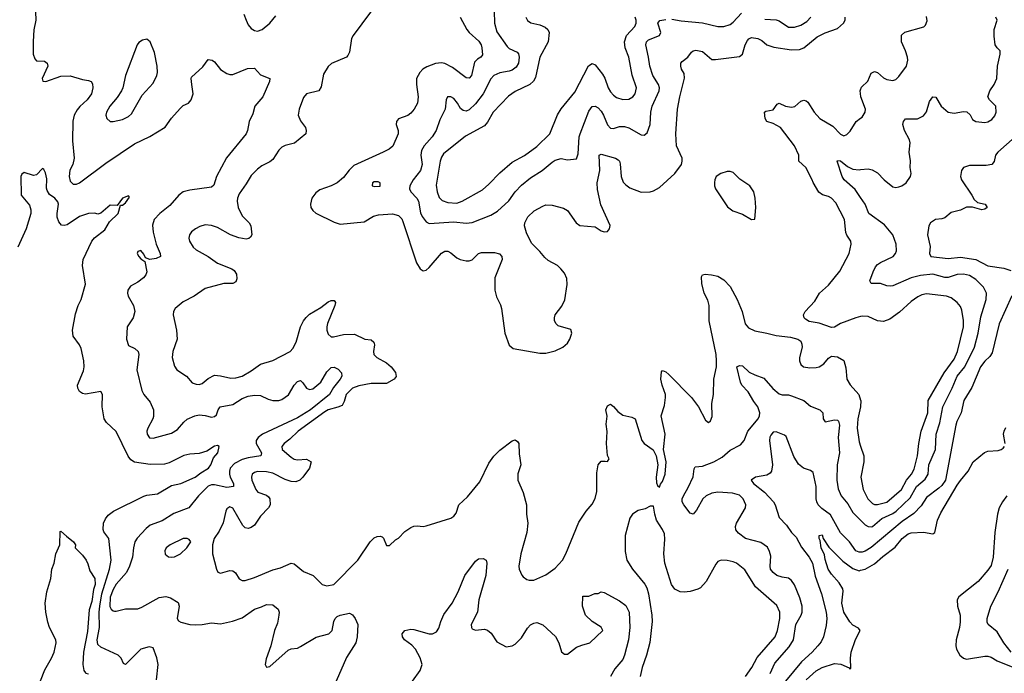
# Model space of a CAD drawing. Header units: inches. Extents: x 1649636 to 1815363, y 506543 to 641975.
# Tile 471 of 656: x 1764521 to 1770937, y 530052 to 534314. Entities that reach past the tile are written whole.
import ezdxf

# ---------------------------------------------------------------- set-up
doc = ezdxf.new("R2010")
doc.units = ezdxf.units.IN
doc.header["$MEASUREMENT"] = 0
doc.layers.add('B7563', color=7, linetype='Continuous')
doc.layers.add('B7573', color=7, linetype='Continuous')

msp = doc.modelspace()

# ---------------------------------------------------------------- linework, layer by layer
at = {"layer": 'B7563', "color": 5}
for points, elevation in [([(1766870.4, 534450), (1766693, 534210), (1766683.8, 534190), (1766670, 534101.2), (1766659.1, 534080.9), (1766650, 534069.7), (1766552.7, 534027.3), (1766530, 534008.4), (1766500.7, 533959.3), (1766484.8, 533875.2), (1766470, 533849.5), (1766390.4, 533829.6), (1766370, 533805.2), (1766340.9, 533730), (1766335.6, 533690), (1766350, 533653), (1766383.1, 533610), (1766388.4, 533590), (1766384.9, 533570), (1766311.4, 533508.6), (1766250, 533494), (1766230, 533481.5), (1766210, 533462), (1766170, 533402.6), (1766150, 533387.2), (1766099, 533361), (1766070, 533338.7), (1766030, 533296.9), (1765997.6, 533242.4), (1765950, 533178.7), (1765939.2, 533150), (1765937.2, 533130), (1765943.5, 533090), (1765970, 533033.7), (1766015.8, 532990), (1766026.7, 532970), (1766034, 532910), (1766025.5, 532894.5), (1766013.8, 532886.2), (1765996.7, 532883.3), (1765948.8, 532891.2), (1765894.7, 532910), (1765810, 532958.6), (1765770, 532970.7), (1765730, 532975.8), (1765694.2, 532965.8), (1765666.4, 532950), (1765641.1, 532930), (1765627.4, 532910), (1765622.3, 532890), (1765627.9, 532870), (1765652.2, 532830), (1765670, 532813), (1765749.1, 532770), (1765810, 532725.6), (1765902.8, 532690), (1765919.2, 532679.2), (1765933.7, 532653.7), (1765936.2, 532623.8), (1765930, 532604.5), (1765910, 532594.3), (1765850, 532594), (1765730, 532561.2), (1765657, 532510), (1765586.9, 532473.1), (1765534, 532430), (1765523.1, 532410), (1765520.3, 532390), (1765543.2, 532290), (1765547.3, 532230), (1765518.6, 532150), (1765514, 532110), (1765530, 532054.8), (1765544.4, 532030), (1765608.2, 531990), (1765645.6, 531945.6), (1765670, 531936.5), (1765690, 531935.3), (1765710, 531941.5), (1765750, 531973.8), (1765790, 531994.9), (1765828.3, 531991.7), (1765895.9, 531975.9), (1765930, 531978), (1765970, 531988.8), (1766030, 532023.5), (1766090, 532067.2), (1766170, 532091.7), (1766282.6, 532150), (1766299.8, 532170), (1766321.6, 532210), (1766351.2, 532310), (1766369.5, 532350.5), (1766387.3, 532372.7), (1766410, 532392.8), (1766482.1, 532437.9), (1766530, 532474.6), (1766550, 532482.4), (1766570, 532482), (1766578.4, 532470), (1766575.3, 532450), (1766527.3, 532332.7), (1766522.6, 532310), (1766522.2, 532290), (1766530, 532263.8), (1766550, 532244.9), (1766564.7, 532244.7), (1766630, 532261.5), (1766703.4, 532263.4), (1766770, 532231.5), (1766810, 532225.3), (1766828.4, 532210), (1766832.9, 532192.9), (1766826.5, 532150), (1766828.8, 532130), (1766847, 532110), (1766910, 532076.1), (1766940.3, 532050), (1766970, 532014), (1766973, 531987), (1766960.7, 531970), (1766910, 531940.4), (1766810, 531942.1), (1766730, 531926.5), (1766690, 531910.9), (1766648.8, 531870), (1766635.2, 531824.8), (1766621.4, 531798.6), (1766593.8, 531786.2), (1766530.4, 531770), (1766510, 531756.8), (1766334.7, 531630), (1766281.3, 531578.7), (1766243.2, 531550), (1766229.2, 531530), (1766230.3, 531510), (1766290, 531460.3), (1766310, 531448), (1766330, 531444.4), (1766390, 531448.7), (1766419.3, 531430), (1766408.5, 531390), (1766366.7, 531330), (1766346, 531310), (1766319.5, 531300.5), (1766290, 531301.8), (1766250, 531315.7), (1766170, 531356.2), (1766130, 531364.8), (1766070, 531368.6), (1766050, 531361.7), (1766035.3, 531350), (1766030.3, 531330), (1766033.8, 531310), (1766058.5, 531250), (1766073.1, 531233.1), (1766130, 531212.4), (1766142.9, 531202.9), (1766151.8, 531190), (1766152, 531150), (1766143.1, 531130), (1766090, 531075.4), (1766050, 531018.4), (1766030, 531002.7), (1766010, 530995.1), (1765990, 530999.3), (1765975.6, 531015.6), (1765910, 531129.4), (1765890, 531136.2), (1765870, 531125.2), (1765863.1, 531110), (1765847.4, 531032.6), (1765820.6, 530979.4), (1765787.3, 530930), (1765776.3, 530890), (1765777.1, 530830), (1765803.1, 530730), (1765811.9, 530711.9), (1765830, 530704.2), (1765890, 530722.8), (1765910, 530720.3), (1765926.4, 530706.4), (1765950, 530668.4), (1765970, 530656), (1765990, 530656.5), (1766050, 530676.3), (1766170, 530725.8), (1766221.2, 530738.8), (1766290, 530770.2), (1766310, 530766.3), (1766370, 530716.5), (1766433.4, 530690), (1766491.8, 530631.8), (1766523.1, 530623.1), (1766568.3, 530631.7), (1766724.7, 530790), (1766804.2, 530910), (1766830, 530935.3), (1766850, 530944.6), (1766870, 530946.7), (1766882.4, 530942.4), (1766891.9, 530931.9), (1766910, 530884.9), (1766930, 530886), (1766970, 530922), (1766990, 530933), (1767030, 530976.4), (1767070, 531001.6), (1767090, 531010.5), (1767110, 531013), (1767150, 531008), (1767170, 531013), (1767330, 531063.8), (1767350, 531076.3), (1767364.4, 531095.6), (1767382, 531150), (1767438.6, 531201.4), (1767519.7, 531300.3), (1767578, 531422), (1767610, 531467.2), (1767650, 531506.5), (1767730, 531568), (1767750, 531573.4), (1767763.8, 531563.8), (1767772.4, 531550), (1767776.2, 531483.8), (1767787.2, 531410), (1767767, 531353), (1767767.1, 531310), (1767802.4, 531230), (1767823.6, 531150), (1767823.9, 531090), (1767832.1, 531030), (1767825, 530970), (1767785.3, 530830), (1767774, 530750), (1767776.4, 530730), (1767791.9, 530691.9), (1767800.9, 530680.9), (1767824.4, 530664.4), (1767839.9, 530659.9), (1767870, 530659.5), (1767950, 530694.6), (1768010, 530738.3), (1768058.7, 530790), (1768079.8, 530830), (1768163.5, 531036.5), (1768211.7, 531108.3), (1768250, 531154.6), (1768270, 531190.5), (1768282, 531238), (1768281.8, 531358.2), (1768289.8, 531410.2), (1768310, 531434), (1768336, 531436), (1768350, 531432), (1768362, 531450), (1768351.9, 531471.9), (1768344.2, 531550), (1768348.7, 531628.7), (1768343.1, 531676.9), (1768347.9, 531727.9), (1768340.7, 531770), (1768350, 531796), (1768370, 531806), (1768390, 531791), (1768419, 531759), (1768450, 531735.8), (1768510, 531721.3), (1768530.4, 531710), (1768575.6, 531570), (1768590.4, 531550), (1768648.2, 531508.2), (1768668.9, 531470), (1768678.7, 531410), (1768668.8, 531330), (1768670, 531294), (1768676.9, 531276.9), (1768690, 531264.7), (1768695.6, 531284.4), (1768710, 531302.8), (1768726, 531350), (1768734.3, 531430), (1768716, 531510), (1768726.4, 531610), (1768701.5, 531730), (1768722.7, 531797.3), (1768728.8, 531850), (1768727.8, 531870), (1768706.2, 531930), (1768697.7, 531970), (1768703, 532017), (1768710, 532026.8), (1768730, 532018), (1768750, 532000.3), (1768898, 531850), (1768943.1, 531790), (1768990, 531702.8), (1769010, 531686), (1769022.7, 531697.3), (1769032.8, 531727.2), (1769031.2, 531810), (1769041.1, 531870), (1769043.9, 531970), (1769060.3, 532050), (1769062.2, 532090), (1769058.5, 532130), (1769014, 532350), (1769013.7, 532450), (1769003.8, 532483.8), (1768980.7, 532530), (1768966.2, 532593.8), (1768963.6, 532636.4), (1768969.4, 532650.6), (1768986.8, 532653.2), (1769029.6, 532650.4), (1769070, 532641.7), (1769110, 532616.5), (1769150, 532574.9), (1769195.2, 532490), (1769229.2, 532410), (1769248.6, 532330), (1769270, 532305), (1769310, 532284.7), (1769390.1, 532270.1), (1769450, 532253.6), (1769543.9, 532243.9), (1769590.3, 532230.3), (1769610, 532217.3), (1769618.3, 532198.3), (1769618.9, 532178.9), (1769602.3, 532110), (1769601.7, 532090), (1769610, 532064.9), (1769627.3, 532050), (1769670, 532043.2), (1769710, 532044.7), (1769729.8, 532050.2), (1769760.7, 532070), (1769790, 532105.5), (1769810, 532118.7), (1769850, 532115.3), (1769890, 532090.5), (1769903.8, 532043.8), (1769910.3, 531970), (1769932.7, 531932.7), (1769987.8, 531870), (1770000, 531831.9)], 480), ([(1764624.2, 534364.2), (1764626.7, 534310), (1764613.1, 534246.9), (1764607.7, 534172.3), (1764609.3, 534089.3), (1764618.9, 534058.9), (1764630, 534046), (1764683.4, 534043.4), (1764700.7, 534030), (1764704.9, 534010), (1764666.8, 533930), (1764671.6, 533911.6), (1764691.3, 533911.3), (1764790, 533944.2), (1764850, 533947.2), (1764930, 533923.1), (1764970, 533917.6), (1764986.8, 533910), (1764995.1, 533895.1), (1764997.6, 533870), (1764988.5, 533830), (1764960.3, 533790), (1764912.4, 533747.6), (1764894.7, 533725.3), (1764876.8, 533690), (1764867.1, 533652.9), (1764864.1, 533524.1), (1764876.3, 533410), (1764867.3, 533370), (1764847.3, 533332.7), (1764842.6, 533290), (1764850, 533260.7), (1764870, 533240.3), (1764890, 533240.3), (1764910, 533250.3), (1765082, 533378), (1765270, 533503.9), (1765368.5, 533551.5), (1765468.1, 533611.9), (1765510, 533670.4), (1765565.8, 533734.2), (1765587, 533753), (1765620.9, 533770), (1765638.4, 533790), (1765651.3, 533830), (1765641.6, 533890), (1765638, 533930), (1765641.2, 533938.8), (1765714.2, 534005.8), (1765750, 534054), (1765774.8, 534050), (1765790, 534039.1), (1765828.9, 533988.9), (1765870, 533961.6), (1765890, 533955.8), (1765910, 533955.3), (1766004.4, 533995.6), (1766050, 533996.9), (1766090, 533954.9), (1766150.4, 533930.4), (1766147.7, 533910), (1766104.9, 533810), (1766052.4, 533750), (1766039.9, 533700.1), (1766017.1, 533650), (1766006, 533590), (1765996.4, 533570), (1765868.1, 533411.9), (1765804, 533290), (1765786.1, 533233.9), (1765770, 533220.5), (1765630, 533202), (1765585.7, 533190), (1765558.6, 533170), (1765498.3, 533101.7), (1765434, 533050), (1765396.9, 533010), (1765386.7, 532973.3), (1765391.4, 532928.6), (1765411, 532850), (1765437, 532790), (1765439.1, 532770), (1765410, 532756.4), (1765369.5, 532749.5), (1765341.2, 532761.2), (1765330, 532784), (1765310, 532809.2), (1765290, 532802), (1765286.7, 532790), (1765297.3, 532770), (1765310, 532754.8), (1765336.3, 532736.3), (1765350.3, 532670), (1765342.4, 532650), (1765326.7, 532630), (1765290, 532602), (1765243.9, 532576.1), (1765226.4, 532550), (1765223.1, 532530), (1765228.5, 532510), (1765262.3, 532450), (1765270.2, 532410), (1765260.3, 532370), (1765220.3, 532310), (1765217.4, 532230), (1765229.1, 532189.1), (1765270.6, 532170), (1765292, 532150), (1765296.5, 532130), (1765284.6, 532030), (1765316.7, 531896.7), (1765330.4, 531870), (1765370, 531820.7), (1765392, 531770), (1765393.5, 531726.5), (1765388.8, 531710), (1765355.3, 531650), (1765349.1, 531630), (1765350.4, 531610), (1765366.7, 531586.7), (1765390, 531584.2), (1765510, 531617.4), (1765550, 531642), (1765589.8, 531690.2), (1765611.7, 531708.3), (1765662.7, 531730), (1765690, 531736.1), (1765730, 531732.4), (1765770, 531722.4), (1765790, 531725.3), (1765803.9, 531736.1), (1765813.1, 531770), (1765828.2, 531790), (1765910, 531804.1), (1765970, 531844.3), (1766010, 531859.1), (1766050, 531865.1), (1766090, 531862.5), (1766139.2, 531839.2), (1766170, 531830.8), (1766210, 531831.4), (1766230, 531838.1), (1766273.2, 531866.8), (1766310, 531930.3), (1766330, 531954.9), (1766350, 531961.6), (1766366.6, 531946.6), (1766390.2, 531910.2), (1766410, 531902.8), (1766430, 531906.9), (1766482.7, 531950), (1766521.6, 532018.4), (1766550, 532045), (1766570, 532047.8), (1766595.9, 532035.9), (1766617.1, 532010), (1766619.7, 531990), (1766609.3, 531970), (1766565.5, 531914.5), (1766540.1, 531870), (1766416.3, 531770), (1766330, 531718), (1766102.3, 531610), (1766074.7, 531590), (1766060.7, 531570), (1766060.7, 531550), (1766095.5, 531490), (1766093, 531470), (1766010, 531457.4), (1765970, 531445.6), (1765920.9, 531419.1), (1765893.1, 531390), (1765887.1, 531370), (1765887.3, 531350), (1765891.9, 531330), (1765914, 531290), (1765913.1, 531270), (1765870, 531262.6), (1765790, 531280.2), (1765770, 531279.6), (1765750, 531272.6), (1765685.8, 531210), (1765622.6, 531130), (1765525.9, 531094.1), (1765450, 531046.3), (1765370, 531016.8), (1765344.2, 530995.8), (1765286.1, 530933.9), (1765270.2, 530910), (1765261.6, 530870), (1765256.5, 530810), (1765236.8, 530750), (1765216.8, 530710), (1765150, 530632.1), (1765130, 530597.5), (1765110, 530547.6), (1765108.2, 530488.2), (1765117.6, 530470), (1765130, 530458.8), (1765138, 530458), (1765150, 530457.1), (1765210, 530472.8), (1765290, 530472.8), (1765317.5, 530482.5), (1765430, 530545.7), (1765472.8, 530552.8), (1765503.7, 530543.7), (1765553.6, 530513.6), (1765559, 530490), (1765546, 530410), (1765554.7, 530394.7), (1765570, 530385.5), (1765630, 530370.4), (1765667.9, 530367.9), (1765710, 530370.2), (1765770, 530381.2), (1765830, 530375.3), (1765907.7, 530392.3), (1765970, 530413.7), (1766049.9, 530470.1), (1766095.8, 530484.2), (1766130, 530501.3), (1766170, 530498), (1766205.5, 530470), (1766211.7, 530450), (1766210.3, 530430.3), (1766201.6, 530378.4), (1766181.5, 530330), (1766156.9, 530230), (1766126.6, 530146.6), (1766121.1, 530110), (1766130, 530090.7), (1766150, 530095.8), (1766270, 530202), (1766290, 530210.3), (1766330, 530216.5), (1766350, 530225.7), (1766453, 530287), (1766536, 530310), (1766555.9, 530330), (1766567.5, 530390), (1766576.7, 530410), (1766590, 530422.9), (1766610, 530431.9), (1766670, 530443.7), (1766690, 530433), (1766706, 530410), (1766723.1, 530370), (1766720.8, 530290), (1766711.5, 530250), (1766650, 530154.5), (1766582.4, 530000)], 460), ([(1767612.5, 534370), (1767614.1, 534290), (1767630, 534234), (1767697.9, 534137.9), (1767710, 534126.7), (1767761.4, 534101.4), (1767771.7, 534091.7), (1767776.3, 534070), (1767770.2, 534030), (1767755, 534005), (1767730, 533985.4), (1767710, 533977.5), (1767650, 533966.8), (1767610, 533949.7), (1767591.5, 533928.5), (1767541.5, 533830), (1767490, 533765.1), (1767450, 533725.3), (1767430, 533717.2), (1767410, 533720.5), (1767394.1, 533734.1), (1767374, 533770), (1767350, 533798.7), (1767330, 533811.3), (1767309.1, 533810.9), (1767299.5, 533790), (1767292.2, 533730), (1767258.9, 533661.1), (1767234, 533590), (1767208.4, 533550), (1767156.3, 533490), (1767139.3, 533460.7), (1767135.3, 533430), (1767143, 533370), (1767132.6, 533330), (1767084.2, 533270), (1767062, 533230), (1767060.2, 533210), (1767070.2, 533190), (1767109.1, 533150), (1767119.4, 533130), (1767133.2, 533053.2), (1767142.6, 533030), (1767170, 532994.9), (1767190, 532984.2), (1767350, 532995.3), (1767430, 532987.7), (1767469.9, 532990.1), (1767590, 533038.5), (1767634.1, 533065.9), (1767708.2, 533131.8), (1767749, 533191), (1767790, 533234.2), (1767850, 533282.6), (1767924.7, 533330), (1767990, 533384.5), (1768010, 533397.6), (1768048.7, 533408.7), (1768090, 533400.4), (1768150, 533407.3), (1768160.6, 533439.4), (1768167.2, 533550), (1768172.2, 533570), (1768230, 533717.6), (1768250, 533747.4), (1768270, 533750.2), (1768290, 533738.5), (1768310, 533716.5), (1768325.6, 533690), (1768350, 533628.2), (1768370, 533606.4), (1768390, 533603.1), (1768430, 533616.9), (1768462.5, 533617.5), (1768490, 533608.2), (1768570, 533563.1), (1768590, 533560.4), (1768610, 533575.5), (1768628.9, 533630), (1768634, 533710), (1768642.8, 533750), (1768688.5, 533850), (1768689.9, 533870), (1768682.4, 533890), (1768645.6, 533950), (1768627.1, 534010), (1768619, 534070), (1768601, 534150), (1768604.8, 534170), (1768618.6, 534181.4), (1768689.8, 534210.2), (1768697.4, 534230), (1768679.8, 534290), (1768691.7, 534308.3), (1768730, 534315.8)], 540), ([(1765981.8, 534350), (1765995.9, 534310), (1766010, 534280.3), (1766030, 534256.5), (1766050, 534242), (1766070, 534239.7), (1766100.5, 534250), (1766150, 534290.3), (1766190, 534337.6)], 480), ([(1767391.7, 534330), (1767434.9, 534250), (1767450.3, 534230), (1767513.6, 534173.6), (1767527.6, 534150), (1767532.7, 534130), (1767535.8, 534084.2), (1767525.7, 534070), (1767503.4, 534056.6), (1767483.6, 534036.4), (1767465.8, 533950), (1767450, 533932.2), (1767430, 533934.8), (1767341.2, 534001.2), (1767290, 534028.2), (1767270, 534032), (1767230, 534028), (1767173.4, 534006.6), (1767148.6, 533991.4), (1767127.6, 533970), (1767107.2, 533930), (1767105.8, 533890), (1767117.4, 533810), (1767112.7, 533770), (1767091.1, 533730), (1767070, 533704.4), (1767050, 533689.7), (1766990, 533666.6), (1766975.5, 533650), (1766973, 533630), (1766986.7, 533590), (1766986.4, 533570), (1766951.4, 533488.6), (1766928.4, 533470), (1766890.3, 533450), (1766697.8, 533362.2), (1766667.7, 533332.3), (1766630, 533284.6), (1766590, 533248.9), (1766550.7, 533229.3), (1766476.4, 533203.6), (1766450, 533185.1), (1766425, 533150), (1766415.5, 533110), (1766418.6, 533090), (1766430, 533070.4), (1766450, 533051.4), (1766570, 532992.8), (1766610, 532981.2), (1766764.8, 532995.2), (1766826.9, 533033.1), (1766859.7, 533040.3), (1766950, 533047.7), (1766990, 533036.3), (1767010, 533016.1), (1767018.4, 532998.4), (1767107.4, 532727.4), (1767130, 532688.4), (1767150, 532677), (1767170, 532681.1), (1767190, 532698), (1767270, 532791.4), (1767290, 532804.4), (1767310, 532804), (1767330, 532794.3), (1767370, 532760.3), (1767390, 532749.1), (1767430, 532740.9), (1767450, 532740.3), (1767470, 532746.7), (1767510, 532788.2), (1767530, 532795.8), (1767614.6, 532794.6), (1767646.4, 532786.4), (1767662, 532770), (1767663.8, 532750), (1767616.5, 532630), (1767617.6, 532550), (1767626.9, 532506.9), (1767654, 532454), (1767660.7, 532430), (1767681.5, 532270), (1767710.3, 532190.3), (1767736, 532170), (1767910, 532139.7), (1767950, 532140.2), (1768010, 532153.7), (1768061, 532179), (1768090, 532204), (1768106.2, 532230), (1768118.7, 532270), (1768112.7, 532292.7), (1768030, 532317.7), (1768015.8, 532330), (1768006.6, 532350), (1768005.6, 532370), (1768011, 532390), (1768053.4, 532446.6), (1768072.1, 532487.9), (1768087.5, 532587.5), (1768085.1, 532625.1), (1768070, 532661.6), (1768046, 532690), (1768025.6, 532710), (1767964, 532744), (1767941.9, 532761.9), (1767910, 532802.4), (1767856.6, 532856.6), (1767823.3, 532923.3), (1767810.6, 532970), (1767812.1, 532990), (1767831.7, 533028.3), (1767873.3, 533066.7), (1767930, 533096.9), (1767950, 533106.3), (1767990, 533104), (1768063.9, 533083.9), (1768090, 533070.3), (1768147, 532990), (1768170, 532972.4), (1768270, 532962.4), (1768310, 532936.4), (1768330, 532930.4), (1768350, 532932.4), (1768364.7, 532950), (1768368.2, 532971.8), (1768307.1, 533107.1), (1768285.7, 533205.7), (1768284.6, 533250), (1768300.8, 533330), (1768296, 533430), (1768310, 533437), (1768404, 533410), (1768420, 533400), (1768430.2, 533390.2), (1768434.4, 533374.4), (1768439.7, 533290), (1768454.1, 533254.1), (1768470, 533236.5), (1768497.3, 533217.3), (1768570, 533189.1), (1768630, 533192.1), (1768650, 533197.8), (1768690, 533219.1), (1768789.7, 533310), (1768833.6, 533370), (1768838.4, 533390), (1768837, 533410), (1768801.2, 533490), (1768796.5, 533570), (1768807.8, 533730), (1768821.8, 533810), (1768852.7, 533932.7), (1768850, 533962.7), (1768834.2, 533990), (1768828.8, 534010), (1768829.8, 534030), (1768838.5, 534041.5), (1768874, 534070), (1768898.5, 534101.5), (1768909.8, 534110.2), (1768926.3, 534113.7), (1768970, 534105.3), (1769030, 534054.9), (1769054.4, 534054.4), (1769210, 534073.7), (1769230.8, 534089.2), (1769248.9, 534150), (1769262.4, 534177.6), (1769271.6, 534188.4), (1769290, 534196.5), (1769331.1, 534191.1), (1769357.5, 534177.5), (1769390.2, 534150.2), (1769434.1, 534134.1), (1769550, 534116.6), (1769601.4, 534118.6), (1769630, 534131), (1769717.4, 534202.6), (1769770, 534227.7), (1769850, 534256.9), (1769888.3, 534290), (1769898.7, 534310), (1769899.8, 534330)], 520), ([(1767818.7, 534330), (1767830, 534308.4), (1767852.2, 534292.2), (1767910, 534280.2), (1767945.5, 534265.5), (1767962, 534250), (1767970.2, 534230), (1767964.1, 534170), (1767909.5, 534070), (1767882.6, 533937.4), (1767868.1, 533911.9), (1767844.4, 533890), (1767750, 533845.6), (1767705.2, 533814.8), (1767605.2, 533710), (1767570, 533645.6), (1767550, 533621.4), (1767426.7, 533553.3), (1767282.1, 533437.9), (1767270, 533417.6), (1767261.6, 533390), (1767235.6, 533235.6), (1767241.3, 533190), (1767254.5, 533154.5), (1767274.4, 533134.4), (1767310, 533121.6), (1767370, 533118.2), (1767403, 533130), (1767535.8, 533204.2), (1767578.7, 533241.3), (1767650, 533314.4), (1767730, 533383.9), (1767810, 533428.5), (1767890, 533485.7), (1767974.4, 533570), (1768025.8, 533694.2), (1768050, 533732), (1768138, 533842), (1768227.7, 534012.3), (1768250, 534028.7), (1768270, 534018.9), (1768317.9, 533957.9), (1768332.6, 533932.6), (1768354.4, 533870), (1768370, 533843.5), (1768390, 533821.4), (1768410, 533806.4), (1768450, 533793.7), (1768490, 533796.3), (1768516.9, 533810), (1768531.8, 533830), (1768539, 533870), (1768511.3, 533951.3), (1768490.5, 534070), (1768466.6, 534130), (1768460.8, 534170), (1768475.5, 534210), (1768528.6, 534270), (1768538.4, 534290), (1768537.9, 534310), (1768530.4, 534330)], 560), ([(1768770, 534316.8), (1768830, 534305.5), (1768970, 534293.5), (1769070, 534268.4), (1769108.4, 534268.4), (1769150, 534283), (1769170, 534296.8), (1769223.7, 534356.3)], 540), ([(1769376.5, 534316.5), (1769450, 534311.6), (1769470, 534305.5), (1769530, 534265.7), (1769570, 534265), (1769610, 534277.2), (1769650, 534302.1), (1769676.1, 534330)], 540), ([(1770000, 533831.8), (1769997.7, 533850), (1770000, 533857.2)], 480), ([(1770000, 532378.5), (1769969.5, 532370.5), (1769868.4, 532331.6), (1769830, 532309.6), (1769810, 532306.3), (1769730, 532335.3), (1769665.2, 532345.2), (1769640.4, 532360.4), (1769631.8, 532370), (1769628, 532390), (1769638.7, 532410), (1769702.2, 532477.8), (1769732.8, 532530), (1769790, 532582.8), (1769865.5, 532674.5), (1769924.7, 532790), (1769938.7, 532850), (1769936.2, 532870), (1769910, 532909.4), (1769905, 532925), (1769894.4, 533010), (1769839.8, 533119.8), (1769810, 533149.9), (1769790, 533161.3), (1769752.4, 533172.4), (1769729, 533189), (1769691, 533251), (1769685.4, 533270), (1769643.5, 533350), (1769596.9, 533390), (1769596.8, 533430), (1769568.8, 533490), (1769477.3, 533610), (1769430, 533637.3), (1769389.7, 533650), (1769378.3, 533670), (1769374.5, 533710), (1769382.9, 533717.1), (1769430, 533725.5), (1769457.4, 533762.6), (1769470, 533768.7), (1769510.7, 533750), (1769550, 533743.2), (1769571.7, 533748.3), (1769610, 533782), (1769630, 533788.5), (1769645.3, 533785.3), (1769655.9, 533775.9), (1769697.8, 533710), (1769734.9, 533670), (1769818.5, 533618.5), (1769870, 533566), (1769890, 533556.3), (1769910, 533564.9), (1769932.3, 533587.7), (1769971.1, 533648.9), (1770000, 533670.8)], 480), ([(1765412, 530010), (1765422.8, 530110), (1765413.7, 530153.7), (1765390, 530218), (1765364.2, 530224.2), (1765310.7, 530209.3), (1765210, 530108.8), (1765196.3, 530116.3), (1765181.6, 530150), (1765163, 530170), (1765050, 530221.8), (1765030, 530240.5), (1765026.5, 530270), (1765039.9, 530350), (1765037.9, 530450), (1765042, 530490), (1765057.1, 530570), (1765105.7, 530730), (1765117, 530790), (1765100.7, 530930), (1765070, 530974.4), (1765064.4, 530990), (1765067.5, 531030), (1765081, 531059), (1765098.1, 531081.9), (1765131.5, 531110), (1765330, 531206.8), (1765350, 531213.7), (1765418.1, 531221.9), (1765510, 531277.2), (1765570, 531289.2), (1765664.4, 531330), (1765700.2, 531359.8), (1765751.9, 531390), (1765765.8, 531410), (1765783.6, 531456.4), (1765812.6, 531490), (1765820.7, 531530), (1765810, 531538), (1765790, 531532.9), (1765739.8, 531500.2), (1765690, 531485.3), (1765630, 531480.8), (1765590, 531472.6), (1765495.5, 531424.5), (1765465.3, 531414.7), (1765370, 531413.2), (1765269.4, 531429.4), (1765244.7, 531444.7), (1765227.7, 531467.7), (1765150, 531628.4), (1765086.2, 531686.2), (1765071.7, 531710), (1765058.3, 531790), (1765060.3, 531870), (1765050.6, 531890), (1764950, 531871.7), (1764930, 531876), (1764910.2, 531890.2), (1764900.3, 531910), (1764897.4, 531930), (1764937.1, 532022.9), (1764941.6, 532050), (1764939.7, 532090), (1764921.3, 532170), (1764910, 532194), (1764870.2, 532250.2), (1764864.5, 532290), (1764884.6, 532395.4), (1764902.4, 532450), (1764922.3, 532490), (1764950, 532588), (1764930.6, 532710), (1764934.9, 532750), (1764990.4, 532870), (1765007.8, 532892.2), (1765076.5, 532943.5), (1765105.6, 532994.4), (1765162.3, 533050), (1765176.9, 533103.1), (1765190, 533105.1), (1765210, 533118.7), (1765236.3, 533156.3), (1765230, 533164.7), (1765190, 533150.5), (1765157, 533103), (1765110, 533104.9), (1765050, 533051.3), (1765030, 533046), (1765010, 533051.3), (1764970, 533050.6), (1764910, 533030.3), (1764830, 532976.5), (1764810, 532971.6), (1764794, 532974), (1764775.8, 532995.8), (1764766, 533026), (1764765, 533050), (1764773.4, 533110), (1764770, 533125.5), (1764750, 533148.8), (1764714, 533174), (1764699.6, 533199.6), (1764695.9, 533215.9), (1764696.8, 533276.8), (1764690, 533316), (1764677.1, 533337.1), (1764670, 533342.8), (1764630, 533301), (1764610, 533298), (1764550, 533318), (1764534.6, 533305.4), (1764529.1, 533290.9), (1764529.6, 533170), (1764584.4, 533104.4), (1764593.1, 533073.1), (1764592.6, 533050), (1764562.6, 532950), (1764507.7, 532830)], 440), ([(1770000, 533153.9), (1769965.7, 533205.7), (1769892.9, 533270), (1769880.8, 533290), (1769847.1, 533390), (1769850, 533394.4), (1769870, 533393.6), (1769915.6, 533355.6), (1769950, 533338), (1769990, 533335.6), (1770000, 533336.4)], 460), ([(1769410.6, 530050), (1769441.3, 530118.7), (1769535.4, 530224.6), (1769562.5, 530270), (1769577.9, 530370), (1769613.6, 530430), (1769620.2, 530450), (1769618.5, 530490), (1769604.7, 530544.7), (1769570, 530629.6), (1769550, 530656.3), (1769530, 530671.1), (1769490, 530677.7), (1769455.1, 530690), (1769430, 530708.3), (1769414, 530730), (1769409.8, 530750), (1769414.6, 530814.6), (1769406.9, 530846.9), (1769393.2, 530873.2), (1769350, 530904.4), (1769250, 530929.8), (1769204.5, 530964.5), (1769187.8, 530987.8), (1769186, 531010), (1769191.7, 531030), (1769249.7, 531130), (1769252, 531150), (1769234.7, 531190), (1769210, 531212.8), (1769166.3, 531226.3), (1769070, 531233.1), (1769030, 531227.3), (1768993.8, 531210), (1768971.1, 531190), (1768930, 531115.6), (1768910, 531089.7), (1768890, 531095.1), (1768847.3, 531150), (1768838.4, 531170), (1768838.4, 531190), (1768845.6, 531210), (1768877, 531263), (1768908.1, 531331.9), (1768914.7, 531385.3), (1768922.3, 531397.7), (1768970, 531402.7), (1769043.5, 531430), (1769098.8, 531461.2), (1769150, 531506.2), (1769217.8, 531542.2), (1769240.7, 531570), (1769266.2, 531630), (1769332.4, 531710), (1769342.1, 531730), (1769344.3, 531750), (1769330, 531789.7), (1769303.9, 531823.9), (1769266.6, 531886.6), (1769225.8, 531930), (1769216.5, 531950), (1769194, 532050), (1769210, 532059.1), (1769230, 532057.1), (1769274.7, 532014.7), (1769310, 531997.3), (1769370, 531976.5), (1769429.2, 531909.2), (1769470, 531873), (1769490, 531866.8), (1769530, 531866.7), (1769550, 531862), (1769630, 531831.4), (1769672.9, 531792.9), (1769734, 531770), (1769754, 531750), (1769757.1, 531710), (1769770, 531690.7), (1769830, 531705.3), (1769850, 531701.3), (1769855.4, 531695.4), (1769861.6, 531670), (1769854.2, 531590), (1769863.5, 531490), (1769847.7, 531410), (1769844.6, 531310), (1769853.8, 531253.8), (1769873.8, 531210), (1769916.6, 531156.6), (1769950, 531099.6), (1770000, 531050)], 460), ([(1770000, 531789.3), (1769982.3, 531710), (1769978.7, 531650), (1769990, 531560.7), (1770000, 531532.3)], 480), ([(1770000, 530840.7), (1769990, 530840.6), (1769970, 530850.2), (1769928.3, 530908.3), (1769870, 530968.4), (1769804.2, 531084.2), (1769746.7, 531126.7), (1769723.8, 531150), (1769714, 531170), (1769710.7, 531190), (1769710.1, 531270.1), (1769690, 531362), (1769674.4, 531374.4), (1769628.3, 531388.3), (1769595.9, 531415.9), (1769565.1, 531465.1), (1769515, 531595), (1769504.1, 531604.1), (1769450, 531625.3), (1769430, 531623.8), (1769415.3, 531604.7), (1769408.6, 531591.4), (1769407, 531570), (1769425.7, 531410), (1769419.8, 531370), (1769410, 531356.5), (1769390, 531343.2), (1769316, 531330), (1769286.3, 531310), (1769302.7, 531290), (1769372.9, 531232.9), (1769431.6, 531170), (1769444.4, 531150), (1769470, 531067.3), (1769517.5, 531017.5), (1769550.5, 530970.5), (1769580.2, 530940.2), (1769614.9, 530874.9), (1769664.1, 530810), (1769686.3, 530770), (1769704.8, 530684.8), (1769746.3, 530570), (1769776, 530450), (1769779.5, 530410), (1769776.6, 530363.4), (1769757.7, 530290), (1769742.5, 530257.5), (1769722.2, 530230), (1769685.6, 530190), (1769614.4, 530125.6), (1769510.6, 530000)], 440), ([(1769249.9, 530030.1), (1769291.3, 530090), (1769325.2, 530154.8), (1769443.4, 530290), (1769459.1, 530330), (1769474.3, 530410), (1769474.4, 530450), (1769454.2, 530494.2), (1769315.9, 530615.9), (1769245.9, 530725.9), (1769191.2, 530770), (1769170, 530778.9), (1769130, 530787), (1769091.4, 530788.6), (1769070, 530779.7), (1769056.2, 530763.8), (1768992.8, 530650), (1768957, 530610), (1768940, 530600), (1768890, 530584.2), (1768850, 530579.8), (1768823.6, 530583.6), (1768790, 530601), (1768769, 530630), (1768724.6, 530770), (1768717.8, 530830), (1768725.6, 530925.6), (1768721.4, 530961.4), (1768710, 530989.4), (1768670.7, 531050.7), (1768658.5, 531090), (1768650, 531142), (1768630, 531140.9), (1768595.9, 531124.1), (1768550, 531113.5), (1768513.1, 531090), (1768496.3, 531063.7), (1768466.7, 530950), (1768465.8, 530845.8), (1768477.8, 530790), (1768512.8, 530730), (1768593.6, 530633.6), (1768607.1, 530610), (1768618.2, 530570), (1768640.9, 530430), (1768641.4, 530390), (1768626.3, 530253.7), (1768606, 530170), (1768576.9, 530090), (1768563.6, 530030)], 480), ([(1764656.7, 530003.3), (1764685.2, 530074.8), (1764728.5, 530150), (1764744.9, 530190), (1764758.7, 530250), (1764756.2, 530270), (1764716.1, 530350), (1764704.6, 530384.6), (1764691.1, 530450), (1764687.4, 530510), (1764696.8, 530583.2), (1764724, 530670), (1764729.7, 530730), (1764744.5, 530770), (1764756.4, 530830), (1764782, 530890), (1764783.7, 530976.3), (1764790, 530978.8), (1764824.9, 530944.9), (1764871, 530910), (1764884.7, 530890), (1764882, 530870), (1764930, 530821), (1764953.4, 530790), (1764965.8, 530765.8), (1764978.9, 530718.9), (1765010.1, 530670), (1765011.6, 530630), (1765002, 530598), (1764990, 530520.7), (1764973.8, 530466.2), (1764963.6, 530323.6), (1764937.6, 530190), (1764931.8, 530110), (1764938.5, 530070), (1764950, 530053.8), (1764952.9, 530052.9), (1764970, 530048.7)], 420), ([(1769644.5, 530010), (1769710, 530068.4), (1769750, 530089.5), (1769830, 530115), (1769871, 530111), (1769926.6, 530086.6), (1769930, 530081), (1769936, 530084), (1769934.2, 530150), (1769939.7, 530190), (1769966.9, 530273.1), (1769997.2, 530330), (1769987, 530347), (1769950, 530365.2), (1769930, 530386.6), (1769891, 530450), (1769876.9, 530510), (1769887.1, 530587.1), (1769883.6, 530603.6), (1769860.7, 530640.7), (1769810, 530698.5), (1769788.8, 530730), (1769770, 530793.2), (1769765.2, 530825.2), (1769743.5, 530870), (1769737, 530917), (1769729.6, 530930), (1769730, 530951.3), (1769750, 530954.8), (1769757.3, 530930), (1769794.1, 530874.1), (1769883.9, 530783.9), (1769950, 530736.2), (1769990, 530720.7), (1770000, 530723.2)], 420), ([(1767079.8, 530000), (1767129.8, 530070), (1767144.2, 530110), (1767130, 530151.8), (1767099.7, 530210), (1767076.3, 530236.3), (1767027.6, 530270), (1767016.2, 530290), (1767013.2, 530310), (1767029.5, 530330.5), (1767070, 530340.5), (1767090, 530338.4), (1767190, 530308.9), (1767210, 530308.8), (1767237, 530323), (1767252.9, 530347.1), (1767264.7, 530390), (1767285.5, 530434.5), (1767338.9, 530510), (1767377.8, 530582.2), (1767420.5, 530690), (1767490, 530782.8), (1767510, 530799.1), (1767540.7, 530800.7), (1767561, 530790), (1767564.9, 530770), (1767559.2, 530690), (1767512.8, 530530), (1767503.6, 530450), (1767462, 530370), (1767464, 530350), (1767470, 530342.2), (1767490, 530333.5), (1767550, 530339.2), (1767570, 530334), (1767592.7, 530312.7), (1767630, 530256.4), (1767690, 530224.4), (1767730, 530230.4), (1767750, 530242.6), (1767790, 530282.6), (1767830, 530346), (1767850, 530368.5), (1767870, 530379.6), (1767890, 530382.3), (1767930, 530368.5), (1768012.8, 530292.8), (1768034.9, 530250), (1768050.7, 530190.7), (1768070, 530176), (1768090, 530176), (1768150, 530221.6), (1768183.8, 530236.2), (1768236.2, 530250), (1768319.6, 530330), (1768310, 530352.3), (1768250, 530389.6), (1768208, 530430), (1768187, 530490), (1768190, 530554), (1768230, 530554), (1768268.4, 530571.6), (1768290, 530572), (1768310, 530582), (1768330, 530578.8), (1768430, 530524.9), (1768470, 530494), (1768493, 530450), (1768497.1, 530350), (1768487.5, 530270), (1768461.2, 530170), (1768450, 530142.6), (1768398.5, 530081.5), (1768369.6, 530030.4)], 460)]:
    msp.add_lwpolyline(points, dxfattribs=dict(at, elevation=elevation))
for points, elevation in [([(1765350, 534185.6), (1765320.3, 534179.7), (1765296.2, 534163.8), (1765286, 534150), (1765209.2, 533950), (1765192.3, 533870), (1765184.2, 533850), (1765154.9, 533805.1), (1765108.2, 533750), (1765086, 533710), (1765083.1, 533690), (1765088, 533670), (1765110, 533650.7), (1765130, 533650.6), (1765190, 533663), (1765230, 533681.6), (1765250, 533699.1), (1765319, 533821), (1765390, 533900.4), (1765415.1, 533950), (1765419.1, 533970), (1765417.4, 534010), (1765399.7, 534099.7), (1765370, 534169.3)], 480), ([(1769150, 533324.1), (1769130, 533323.1), (1769090.5, 533310), (1769058.4, 533290), (1769050.3, 533270), (1769049.1, 533250.9), (1769049.1, 533230), (1769055.3, 533210), (1769133.7, 533093.7), (1769167.7, 533067.7), (1769230, 533044.6), (1769290, 533010.8), (1769310, 533012), (1769317.6, 533090), (1769313.8, 533150), (1769304.4, 533190), (1769279.2, 533230), (1769213.1, 533273.1), (1769170, 533316.1)], 520), ([(1766830, 533257), (1766818.8, 533250), (1766818, 533230), (1766834, 533226), (1766870, 533227.3), (1766868.7, 533250), (1766856.6, 533256.6)], 540), ([(1765611.6, 530931.6), (1765586, 530930), (1765501, 530890), (1765474.8, 530870), (1765465.5, 530850), (1765468.5, 530828.5), (1765490, 530810.8), (1765510, 530808.4), (1765530, 530810.5), (1765569.2, 530830), (1765609.3, 530870), (1765635.3, 530910), (1765625.2, 530925.2)], 480)]:
    msp.add_lwpolyline(points, close=True, dxfattribs=dict(at, elevation=elevation))
at = {"layer": 'B7573', "color": 5}
for points, elevation in [([(1770000, 533857.2), (1770005.5, 533874.5), (1770048, 533912), (1770070, 533965.7), (1770090, 533975.9), (1770110, 533970.2), (1770150, 533934.3), (1770170, 533924), (1770210, 533916.1), (1770230, 533923.2), (1770250, 533942.3), (1770298.2, 534010), (1770307.7, 534050), (1770305.3, 534070), (1770293.7, 534110), (1770266, 534170), (1770267.7, 534212.3), (1770287.9, 534232.1), (1770412.5, 534267.5), (1770423.1, 534276.9), (1770433.1, 534306.9), (1770430, 534334)], 480), ([(1770000, 533336.4), (1770050, 533340.3), (1770075.4, 533335.4), (1770110, 533314.9), (1770153.4, 533270), (1770210, 533223.8), (1770230, 533219.7), (1770250, 533222.8), (1770269.3, 533230), (1770297, 533250), (1770325.2, 533290), (1770329.2, 533310), (1770323.7, 533350), (1770326.3, 533393.7), (1770316.3, 533450), (1770323, 533510), (1770319.6, 533530), (1770286.6, 533590), (1770275.6, 533630), (1770279.5, 533650), (1770292.5, 533667.5), (1770370, 533667.6), (1770410, 533686.5), (1770430, 533713), (1770450, 533781), (1770470, 533810.6), (1770490, 533807.3), (1770524.6, 533750), (1770570, 533711.3), (1770610, 533704.3), (1770670, 533713.8), (1770692.4, 533712.4), (1770714, 533694), (1770730, 533662.8), (1770750.3, 533650.3), (1770810, 533643.7), (1770830, 533648.5), (1770856.3, 533663.7), (1770874.2, 533685.8), (1770883.5, 533710), (1770880.7, 533750), (1770839.3, 533790), (1770829.6, 533810), (1770841.3, 533850), (1770871, 533890), (1770888.4, 533930), (1770892.8, 534010), (1770909.3, 534089.3), (1770909, 534110), (1770889.5, 534129.5), (1770878, 534150), (1770870, 534206), (1770869.7, 534250), (1770889.5, 534310), (1770880.9, 534330)], 460), ([(1770000, 533670.8), (1770010, 533678.4), (1770029.7, 533710), (1770031, 533730), (1770002.7, 533810), (1770000, 533831.8)], 480), ([(1771006.2, 533550), (1770893.3, 533450), (1770879.7, 533430), (1770871.1, 533388.9), (1770856, 533370), (1770818, 533362), (1770710, 533362.3), (1770671.6, 533350), (1770657.6, 533330), (1770651.9, 533290), (1770657.6, 533270), (1770725.4, 533170), (1770740.1, 533140.1), (1770761.7, 533121.7), (1770811.8, 533110), (1770824.5, 533090), (1770810, 533078.4), (1770790, 533074.4), (1770730, 533090.8), (1770690, 533090.4), (1770650, 533072), (1770590, 533055.5), (1770550, 533020.7), (1770530, 533014), (1770488.7, 533010), (1770455.3, 532990), (1770444, 532970), (1770436, 532910), (1770454.2, 532834.2), (1770449.7, 532789.7), (1770458, 532770), (1770570, 532756.2), (1770650, 532764.3), (1770750, 532749.9), (1770830, 532707.5), (1770932.6, 532692.6), (1770978.4, 532678.4)], 440), ([(1770000, 531050), (1770030, 531020.2), (1770048.4, 531008.4), (1770070, 531006.3), (1770076.9, 531010), (1770139.1, 531060.9), (1770210, 531094.2), (1770231.3, 531108.7), (1770323.5, 531196.5), (1770365.4, 531270), (1770421.5, 531318.5), (1770440.7, 531350), (1770444.7, 531410), (1770488.1, 531510), (1770491.5, 531610), (1770515.7, 531684.3), (1770535.6, 531790), (1770596.1, 531910), (1770629.3, 531990), (1770678.5, 532050), (1770741.8, 532178.2), (1770766.9, 532270), (1770784.1, 532375.9), (1770819.4, 532490), (1770820.8, 532530), (1770801.7, 532570), (1770750, 532618.8), (1770710, 532645.7), (1770670, 532654.9), (1770630, 532651.1), (1770570, 532632.3), (1770550, 532631.7), (1770470, 532653.7), (1770390, 532646.6), (1770330, 532630.5), (1770210, 532577.2), (1770195.2, 532575.2), (1770170, 532579.1), (1770130, 532593.3), (1770070, 532592.7), (1770060.5, 532610), (1770081.8, 532670), (1770098.1, 532701.9), (1770110, 532716.5), (1770129.9, 532730.1), (1770211.3, 532770), (1770228.2, 532790), (1770233.4, 532806.6), (1770231.8, 532850), (1770209.8, 532910), (1770155.2, 532975.2), (1770053.3, 533050), (1770029.1, 533110), (1770000, 533153.9)], 460), ([(1770000, 531532.3), (1770022, 531470), (1770021.1, 531430), (1770002.2, 531330), (1770016.1, 531250), (1770046.3, 531190), (1770078.1, 531158.1), (1770090, 531152.9), (1770110, 531152.3), (1770170, 531167.5), (1770267.5, 531250), (1770299.4, 531310), (1770331.1, 531350), (1770350, 531383.1), (1770369.9, 531470.1), (1770378.5, 531550), (1770395.8, 531630), (1770437.9, 531750), (1770441.2, 531830), (1770545.5, 532010), (1770610, 532100.2), (1770632.3, 532150), (1770670.5, 532310.5), (1770671.1, 532351.1), (1770659.9, 532419.9), (1770650, 532443), (1770630, 532469.7), (1770590, 532500.7), (1770559, 532510), (1770430, 532525.3), (1770400.2, 532519.8), (1770372.8, 532507.2), (1770330, 532475), (1770254.2, 532405.8), (1770190, 532361.6), (1770150, 532344.7), (1770110, 532349.8), (1770050, 532377.8), (1770010, 532381.1), (1770000, 532378.5)], 480), ([(1770986.5, 532513.5), (1770902.2, 532330), (1770858.5, 532141.5), (1770842.5, 532117.5), (1770810, 532086.5), (1770780.5, 532050), (1770724.6, 531915.4), (1770672.2, 531830), (1770655, 531750), (1770626.8, 531693.2), (1770620.2, 531670), (1770552.9, 531310), (1770530, 531277.1), (1770510, 531258), (1770430, 531197.2), (1770395.8, 531144.2), (1770346.3, 531093.7), (1770270, 531041.4), (1770070, 530872.8), (1770030, 530848.1), (1770010, 530840.9), (1770000, 530840.7)], 440), ([(1770000, 531831.9), (1770000.6, 531830), (1770000.2, 531790), (1770000, 531789.3)], 480), ([(1770942.1, 531550), (1770932, 531610), (1770934.6, 531630), (1770945.9, 531654.1)], 420), ([(1770000, 530723.2), (1770030, 530730.7), (1770090, 530765.1), (1770145.6, 530814.4), (1770225.5, 530874.5), (1770271.1, 530930), (1770310, 530961.3), (1770330, 530968.3), (1770410, 530972.2), (1770470, 530962), (1770484.4, 530970), (1770501.4, 531050), (1770522.2, 531097.8), (1770630, 531279.2), (1770650, 531309.5), (1770701.7, 531370), (1770734.2, 531430), (1770807.6, 531492.4), (1770830, 531499.9), (1770895.8, 531504.2), (1770916.4, 531510), (1770930, 531519.7), (1770938.6, 531530)], 420), ([(1770952.4, 531210), (1770925.4, 531170), (1770904, 531130), (1770891.2, 531090), (1770875, 530970), (1770864.8, 530810), (1770850, 530754.7), (1770830, 530724.4), (1770766.7, 530650), (1770640.3, 530550), (1770628.4, 530530), (1770631.1, 530490), (1770649, 530431), (1770648.2, 530388.2), (1770644, 530350), (1770622.8, 530270), (1770620.8, 530230), (1770625.3, 530210), (1770647.4, 530170), (1770670, 530150.2), (1770690, 530143.9), (1770810, 530163.5), (1770830, 530164.5), (1770850, 530157.6), (1770890, 530133.2), (1771046.9, 530070)], 420), ([(1770982, 530190), (1770934.3, 530250), (1770890, 530321.6), (1770830.4, 530370.4), (1770824.8, 530384.8), (1770824, 530410), (1770848.1, 530490), (1770897.2, 530582.8), (1770961.2, 530730)], 440)]:
    msp.add_lwpolyline(points, dxfattribs=dict(at, elevation=elevation))

doc.saveas('drawing.dxf')
